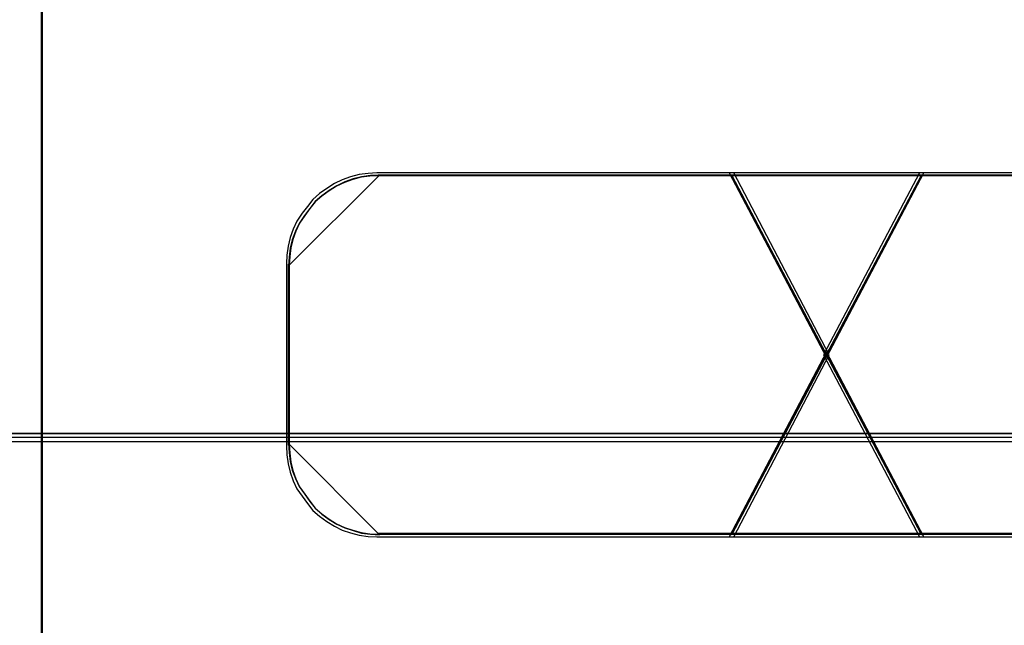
# Model space of a CAD drawing. Header units: millimetres. Extents: x -1290 to 1795, y -4192 to -1311.
# Tile 485 of 656: x 1505.5 to 1507.71, y -3657.65 to -3656.29. Entities that reach past the tile are written whole.
import ezdxf

# ---------------------------------------------------------------- set-up
doc = ezdxf.new("R2010")
doc.units = ezdxf.units.MM
doc.layers.add('30', color=7, linetype='Continuous')
doc.layers.add('45', color=7, linetype='Continuous')
doc.layers.add('Aparatura', color=7, linetype='Continuous', lineweight=13)

# ---------------------------------------------------------------- blocks, each defined once
blk = doc.blocks.new('*U198')
at = {"layer": '45', "color": 7}
blk.add_lwpolyline([(639.383586, -83.666358), (657.381091, -83.666358), (657.381091, -83.666358), (675.372753, -83.666358), (675.372753, -83.666358), (675.372753, -166.644258), (675.372753, -166.644258), (657.381091, -166.644258), (657.381091, -166.644258), (639.383586, -166.644258), (639.383586, -166.644258), (621.391924, -166.644258), (621.391924, -166.644258), (621.391924, -83.666358), (621.391924, -83.666358), (639.383586, -83.666358), (639.383586, -83.666358)], close=True, dxfattribs=at)
at = {"layer": '45', "color": 59}
blk.add_lwpolyline([(639.385377, -83.671744), (657.3793, -83.671744), (675.367381, -83.671744), (675.367381, -166.640667), (657.3793, -166.640667), (639.385377, -166.640667), (621.397296, -166.640667), (621.397296, -83.671744), (639.385377, -83.671744)], close=True, dxfattribs=at)
blk = doc.blocks.new('*U200')
at = {"layer": '45', "color": 7}
for points in [[(675.362009, -83.671744), (693.361587, -83.671744), (693.361587, -83.671744), (693.361587, -166.633485), (693.361587, -166.633485), (675.362009, -166.633485), (675.362009, -166.633485), (675.362009, -83.671744), (675.362009, -83.671744)], [(675.36559, -83.67713), (693.358006, -83.67713), (693.358006, -166.628099), (675.36559, -166.628099), (675.36559, -83.67713)]]:
    blk.add_lwpolyline(points, close=True, dxfattribs=at)
at = {"layer": '45', "color": 3}
for points in [[(683.119056, -137.782067), (684.186314, -135.741369), (683.119056, -133.706603), (679.12126, -133.706603), (679.02102, -133.712535), (678.92078, -133.724399), (678.826437, -133.748128), (678.732094, -133.783722), (678.643647, -133.825248), (678.561097, -133.878638), (678.478546, -133.937961), (678.401892, -134.003216), (678.342928, -134.080335), (678.283963, -134.157455), (678.224999, -134.246438), (678.183724, -134.335422), (678.148345, -134.430339), (678.124759, -134.525255), (678.112966, -134.626103), (678.10707, -134.72102), (678.10707, -136.761718), (678.112966, -136.862567), (678.124759, -136.963415), (678.148345, -137.058331), (678.183724, -137.153247), (678.224999, -137.242231), (678.283963, -137.325283), (678.342928, -137.408335), (678.401892, -137.485454), (678.478546, -137.550709), (678.561097, -137.610032), (678.643647, -137.663422), (678.732094, -137.704948), (678.826437, -137.734609), (678.92078, -137.764271), (679.02102, -137.776135), (679.12126, -137.782067), (683.119056, -137.782067)], [(683.119056, -137.782067), (684.186314, -135.741369), (683.119056, -133.706603), (679.12126, -133.706603), (679.02102, -133.712535), (678.92078, -133.724399), (678.826437, -133.748128), (678.732094, -133.783722), (678.643647, -133.825248), (678.561097, -133.878638), (678.478546, -133.937961), (678.401892, -134.003216), (678.342928, -134.080335), (678.283963, -134.157455), (678.224999, -134.246438), (678.183724, -134.335422), (678.148345, -134.430339), (678.124759, -134.525255), (678.112966, -134.626103), (678.10707, -134.72102), (678.10707, -136.761718), (678.112966, -136.862567), (678.124759, -136.963415), (678.148345, -137.058331), (678.183724, -137.153247), (678.224999, -137.242231), (678.283963, -137.325283), (678.342928, -137.408335), (678.401892, -137.485454), (678.478546, -137.550709), (678.561097, -137.610032), (678.643647, -137.663422), (678.732094, -137.704948), (678.826437, -137.734609), (678.92078, -137.764271), (679.02102, -137.776135), (679.12126, -137.782067), (683.119056, -137.782067)], [(683.119056, -137.782067), (684.186314, -135.741369), (683.119056, -133.706603), (679.12126, -133.706603), (679.02102, -133.712535), (678.92078, -133.724399), (678.826437, -133.748128), (678.732094, -133.783722), (678.643647, -133.825248), (678.561097, -133.878638), (678.478546, -133.937961), (678.401892, -134.003216), (678.342928, -134.080335), (678.283963, -134.157455), (678.224999, -134.246438), (678.183724, -134.335422), (678.148345, -134.430339), (678.124759, -134.525255), (678.112966, -134.626103), (678.10707, -134.72102), (678.10707, -136.761718), (678.112966, -136.862567), (678.124759, -136.963415), (678.148345, -137.058331), (678.183724, -137.153247), (678.224999, -137.242231), (678.283963, -137.325283), (678.342928, -137.408335), (678.401892, -137.485454), (678.478546, -137.550709), (678.561097, -137.610032), (678.643647, -137.663422), (678.732094, -137.704948), (678.826437, -137.734609), (678.92078, -137.764271), (679.02102, -137.776135), (679.12126, -137.782067), (683.119056, -137.782067)], [(683.119056, -133.706603), (679.12126, -133.706603), (679.02102, -133.712535), (678.92078, -133.724399), (678.826437, -133.748128), (678.732094, -133.783722), (678.643647, -133.825248), (678.561097, -133.878638), (678.478546, -133.937961), (678.401892, -134.003216), (678.342928, -134.080335), (678.283963, -134.157455), (678.224999, -134.246438), (678.183724, -134.335422), (678.148345, -134.430339), (678.124759, -134.525255), (678.112966, -134.626103), (678.10707, -134.72102), (678.10707, -136.761718), (678.112966, -136.862567), (678.124759, -136.963415), (678.148345, -137.058331), (678.183724, -137.153247), (678.224999, -137.242231), (678.283963, -137.325283), (678.342928, -137.408335), (678.401892, -137.485454), (678.478546, -137.550709), (678.561097, -137.610032), (678.643647, -137.663422), (678.732094, -137.704948), (678.826437, -137.734609), (678.92078, -137.764271), (679.02102, -137.776135), (679.12126, -137.782067), (683.119056, -137.782067), (684.186314, -135.741369), (683.119056, -133.706603)], [(684.186314, -135.741369), (683.119056, -133.706603), (679.12126, -133.706603), (679.02102, -133.712535), (678.92078, -133.724399), (678.826437, -133.748128), (678.732094, -133.783722), (678.643647, -133.825248), (678.561097, -133.878638), (678.478546, -133.937961), (678.401892, -134.003216), (678.342928, -134.080335), (678.283963, -134.157455), (678.224999, -134.246438), (678.183724, -134.335422), (678.148345, -134.430339), (678.124759, -134.525255), (678.112966, -134.626103), (678.10707, -134.72102), (678.10707, -136.761718), (678.112966, -136.862567), (678.124759, -136.963415), (678.148345, -137.058331), (678.183724, -137.153247), (678.224999, -137.242231), (678.283963, -137.325283), (678.342928, -137.408335), (678.401892, -137.485454), (678.478546, -137.550709), (678.561097, -137.610032), (678.643647, -137.663422), (678.732094, -137.704948), (678.826437, -137.734609), (678.92078, -137.764271), (679.02102, -137.776135), (679.12126, -137.782067), (683.119056, -137.782067), (684.186314, -135.741369)], [(683.119056, -137.782067), (684.186314, -135.741369), (683.119056, -133.706603), (679.12126, -133.706603), (679.02102, -133.712535), (678.92078, -133.724399), (678.826437, -133.748128), (678.732094, -133.783722), (678.643647, -133.825248), (678.561097, -133.878638), (678.478546, -133.937961), (678.401892, -134.003216), (678.342928, -134.080335), (678.283963, -134.157455), (678.224999, -134.246438), (678.183724, -134.335422), (678.148345, -134.430339), (678.124759, -134.525255), (678.112966, -134.626103), (678.10707, -134.72102), (678.10707, -136.761718), (678.112966, -136.862567), (678.124759, -136.963415), (678.148345, -137.058331), (678.183724, -137.153247), (678.224999, -137.242231), (678.283963, -137.325283), (678.342928, -137.408335), (678.401892, -137.485454), (678.478546, -137.550709), (678.561097, -137.610032), (678.643647, -137.663422), (678.732094, -137.704948), (678.826437, -137.734609), (678.92078, -137.764271), (679.02102, -137.776135), (679.12126, -137.782067), (683.119056, -137.782067)], [(679.151017, -133.729942), (679.050137, -133.735885), (678.949257, -133.74777), (678.854311, -133.77154), (678.759365, -133.807195), (678.670353, -133.848793), (678.587275, -133.902276), (678.504198, -133.961701), (678.427054, -134.027069), (678.367713, -134.104322), (678.308372, -134.181575), (678.24903, -134.270713), (678.207492, -134.359851), (678.171887, -134.454931), (678.14815, -134.550012), (678.136282, -134.651035), (678.130348, -134.746115), (679.151017, -133.729942)], [(683.099303, -137.751546), (684.155873, -135.741413), (683.099303, -133.737124), (679.141544, -133.737124), (679.042308, -133.742967), (678.943072, -133.754654), (678.849674, -133.778027), (678.756275, -133.813088), (678.668714, -133.853992), (678.586991, -133.906583), (678.505267, -133.965017), (678.429381, -134.029294), (678.371007, -134.105258), (678.312633, -134.181223), (678.254259, -134.268874), (678.213397, -134.356525), (678.178373, -134.45002), (678.155023, -134.543514), (678.143348, -134.642852), (678.137511, -134.736347), (678.137511, -136.74648), (678.143348, -136.845818), (678.155023, -136.945156), (678.178373, -137.03865), (678.213397, -137.132145), (678.254259, -137.219796), (678.312633, -137.301604), (678.371007, -137.383411), (678.429381, -137.459376), (678.505267, -137.523653), (678.586991, -137.582087), (678.668714, -137.634678), (678.756275, -137.675582), (678.849674, -137.704799), (678.943072, -137.734016), (679.042308, -137.745703), (679.141544, -137.751546), (683.099303, -137.751546)], [(683.099303, -137.751546), (684.155873, -135.741413), (683.099303, -133.737124), (679.141544, -133.737124), (679.042308, -133.742967), (678.943072, -133.754654), (678.849674, -133.778027), (678.756275, -133.813088), (678.668714, -133.853992), (678.586991, -133.906583), (678.505267, -133.965017), (678.429381, -134.029294), (678.371007, -134.105258), (678.312633, -134.181223), (678.254259, -134.268874), (678.213397, -134.356525), (678.178373, -134.45002), (678.155023, -134.543514), (678.143348, -134.642852), (678.137511, -134.736347), (678.137511, -136.74648), (678.143348, -136.845818), (678.155023, -136.945156), (678.178373, -137.03865), (678.213397, -137.132145), (678.254259, -137.219796), (678.312633, -137.301604), (678.371007, -137.383411), (678.429381, -137.459376), (678.505267, -137.523653), (678.586991, -137.582087), (678.668714, -137.634678), (678.756275, -137.675582), (678.849674, -137.704799), (678.943072, -137.734016), (679.042308, -137.745703), (679.141544, -137.751546), (683.099303, -137.751546)], [(683.099303, -137.751546), (684.155873, -135.741413), (683.099303, -133.737124), (679.141544, -133.737124), (679.042308, -133.742967), (678.943072, -133.754654), (678.849674, -133.778027), (678.756275, -133.813088), (678.668714, -133.853992), (678.586991, -133.906583), (678.505267, -133.965017), (678.429381, -134.029294), (678.371007, -134.105258), (678.312633, -134.181223), (678.254259, -134.268874), (678.213397, -134.356525), (678.178373, -134.45002), (678.155023, -134.543514), (678.143348, -134.642852), (678.137511, -134.736347), (678.137511, -136.74648), (678.143348, -136.845818), (678.155023, -136.945156), (678.178373, -137.03865), (678.213397, -137.132145), (678.254259, -137.219796), (678.312633, -137.301604), (678.371007, -137.383411), (678.429381, -137.459376), (678.505267, -137.523653), (678.586991, -137.582087), (678.668714, -137.634678), (678.756275, -137.675582), (678.849674, -137.704799), (678.943072, -137.734016), (679.042308, -137.745703), (679.141544, -137.751546), (683.099303, -137.751546)], [(683.099303, -133.737124), (679.141544, -133.737124), (679.042308, -133.742967), (678.943072, -133.754654), (678.849674, -133.778027), (678.756275, -133.813088), (678.668714, -133.853992), (678.586991, -133.906583), (678.505267, -133.965017), (678.429381, -134.029294), (678.371007, -134.105258), (678.312633, -134.181223), (678.254259, -134.268874), (678.213397, -134.356525), (678.178373, -134.45002), (678.155023, -134.543514), (678.143348, -134.642852), (678.137511, -134.736347), (678.137511, -136.74648), (678.143348, -136.845818), (678.155023, -136.945156), (678.178373, -137.03865), (678.213397, -137.132145), (678.254259, -137.219796), (678.312633, -137.301604), (678.371007, -137.383411), (678.429381, -137.459376), (678.505267, -137.523653), (678.586991, -137.582087), (678.668714, -137.634678), (678.756275, -137.675582), (678.849674, -137.704799), (678.943072, -137.734016), (679.042308, -137.745703), (679.141544, -137.751546), (683.099303, -137.751546), (684.155873, -135.741413), (683.099303, -133.737124)], [(684.155873, -135.741413), (683.099303, -133.737124), (679.141544, -133.737124), (679.042308, -133.742967), (678.943072, -133.754654), (678.849674, -133.778027), (678.756275, -133.813088), (678.668714, -133.853992), (678.586991, -133.906583), (678.505267, -133.965017), (678.429381, -134.029294), (678.371007, -134.105258), (678.312633, -134.181223), (678.254259, -134.268874), (678.213397, -134.356525), (678.178373, -134.45002), (678.155023, -134.543514), (678.143348, -134.642852), (678.137511, -134.736347), (678.137511, -136.74648), (678.143348, -136.845818), (678.155023, -136.945156), (678.178373, -137.03865), (678.213397, -137.132145), (678.254259, -137.219796), (678.312633, -137.301604), (678.371007, -137.383411), (678.429381, -137.459376), (678.505267, -137.523653), (678.586991, -137.582087), (678.668714, -137.634678), (678.756275, -137.675582), (678.849674, -137.704799), (678.943072, -137.734016), (679.042308, -137.745703), (679.141544, -137.751546), (683.099303, -137.751546), (684.155873, -135.741413)], [(683.099303, -137.751546), (684.155873, -135.741413), (683.099303, -133.737124), (679.141544, -133.737124), (679.042308, -133.742967), (678.943072, -133.754654), (678.849674, -133.778027), (678.756275, -133.813088), (678.668714, -133.853992), (678.586991, -133.906583), (678.505267, -133.965017), (678.429381, -134.029294), (678.371007, -134.105258), (678.312633, -134.181223), (678.254259, -134.268874), (678.213397, -134.356525), (678.178373, -134.45002), (678.155023, -134.543514), (678.143348, -134.642852), (678.137511, -134.736347), (678.137511, -136.74648), (678.143348, -136.845818), (678.155023, -136.945156), (678.178373, -137.03865), (678.213397, -137.132145), (678.254259, -137.219796), (678.312633, -137.301604), (678.371007, -137.383411), (678.429381, -137.459376), (678.505267, -137.523653), (678.586991, -137.582087), (678.668714, -137.634678), (678.756275, -137.675582), (678.849674, -137.704799), (678.943072, -137.734016), (679.042308, -137.745703), (679.141544, -137.751546), (683.099303, -137.751546)], [(689.175055, -133.729942), (679.13311, -133.729942), (689.175055, -133.729942)], [(683.06716, -133.706603), (684.15466, -135.773061), (685.248168, -133.706603), (683.06716, -133.706603)], [(685.248168, -133.706603), (683.06716, -133.706603), (684.15466, -135.773061), (685.248168, -133.706603)], [(684.15466, -135.773061), (685.248168, -133.706603), (683.06716, -133.706603), (684.15466, -135.773061)], [(685.248168, -133.706603), (683.06716, -133.706603), (684.15466, -135.773061), (685.248168, -133.706603)], [(685.248168, -133.706603), (683.06716, -133.706603), (684.15466, -135.773061), (685.248168, -133.706603)], [(685.248168, -133.706603), (683.06716, -133.706603), (684.15466, -135.773061), (685.248168, -133.706603)], [(685.248168, -133.706603), (683.06716, -133.706603), (684.15466, -135.773061), (685.248168, -133.706603)], [(683.090439, -133.729942), (685.224889, -137.758728), (683.090439, -133.729942)], [(685.224889, -133.729942), (683.090439, -137.758728), (685.224889, -133.729942)], [(683.097601, -133.737124), (684.154744, -135.74254), (685.217727, -133.737124), (683.097601, -133.737124)], [(685.217727, -133.737124), (683.097601, -133.737124), (684.154744, -135.74254), (685.217727, -133.737124)], [(684.154744, -135.74254), (685.217727, -133.737124), (683.097601, -133.737124), (684.154744, -135.74254)], [(685.217727, -133.737124), (683.097601, -133.737124), (684.154744, -135.74254), (685.217727, -133.737124)], [(685.217727, -133.737124), (683.097601, -133.737124), (684.154744, -135.74254), (685.217727, -133.737124)], [(685.217727, -133.737124), (683.097601, -133.737124), (684.154744, -135.74254), (685.217727, -133.737124)], [(685.217727, -133.737124), (683.097601, -133.737124), (684.154744, -135.74254), (685.217727, -133.737124)], [(678.130348, -134.728162), (678.130348, -136.755122), (678.130348, -134.728162)], [(685.248168, -137.782067), (684.15466, -135.710223), (683.06716, -137.782067), (685.248168, -137.782067)], [(685.248168, -137.782067), (684.15466, -135.710223), (683.06716, -137.782067), (685.248168, -137.782067)], [(685.248168, -137.782067), (684.15466, -135.710223), (683.06716, -137.782067), (685.248168, -137.782067)], [(685.248168, -137.782067), (684.15466, -135.710223), (683.06716, -137.782067), (685.248168, -137.782067)], [(685.248168, -137.782067), (684.15466, -135.710223), (683.06716, -137.782067), (685.248168, -137.782067)], [(685.248168, -137.782067), (684.15466, -135.710223), (683.06716, -137.782067), (685.248168, -137.782067)], [(685.248168, -137.782067), (684.15466, -135.710223), (683.06716, -137.782067), (685.248168, -137.782067)], [(685.217727, -137.751546), (684.154744, -135.740744), (683.097601, -137.751546), (685.217727, -137.751546)], [(685.217727, -137.751546), (684.154744, -135.740744), (683.097601, -137.751546), (685.217727, -137.751546)], [(685.217727, -137.751546), (684.154744, -135.740744), (683.097601, -137.751546), (685.217727, -137.751546)], [(685.217727, -137.751546), (684.154744, -135.740744), (683.097601, -137.751546), (685.217727, -137.751546)], [(685.217727, -137.751546), (684.154744, -135.740744), (683.097601, -137.751546), (685.217727, -137.751546)], [(685.217727, -137.751546), (684.154744, -135.740744), (683.097601, -137.751546), (685.217727, -137.751546)], [(685.217727, -137.751546), (684.154744, -135.740744), (683.097601, -137.751546), (685.217727, -137.751546)], [(678.130348, -136.737168), (678.136282, -136.838136), (678.14815, -136.939105), (678.171887, -137.034133), (678.207492, -137.129162), (678.24903, -137.218252), (678.308372, -137.301402), (678.367713, -137.384552), (678.427054, -137.461763), (678.504198, -137.527095), (678.587275, -137.586488), (678.670353, -137.639942), (678.759365, -137.681517), (678.854311, -137.711213), (678.949257, -137.74091), (679.050137, -137.752788), (679.151017, -137.758728), (678.130348, -136.737168)], [(689.175055, -137.742569), (679.13311, -137.742569), (689.175055, -137.742569)]]:
    blk.add_lwpolyline(points, close=True, dxfattribs=at)
for points in [[(689.18826, -133.706603), (685.196704, -133.706603), (684.123642, -135.741369), (684.123642, -135.741369), (685.196704, -137.782067), (689.18826, -137.782067)], [(689.18826, -133.706603), (685.196704, -133.706603), (684.123642, -135.741369), (685.196704, -137.782067), (689.18826, -137.782067)], [(689.18826, -133.706603), (685.196704, -133.706603), (684.123642, -135.741369), (684.123642, -135.741369), (685.196704, -137.782067), (689.18826, -137.782067)], [(689.18826, -133.706603), (685.196704, -133.706603), (685.196704, -133.706603), (684.123642, -135.741369), (685.196704, -137.782067), (689.18826, -137.782067)], [(689.18826, -133.706603), (685.196704, -133.706603), (685.196704, -133.706603), (684.123642, -135.741369), (685.196704, -137.782067), (689.18826, -137.782067)], [(689.18826, -133.706603), (685.196704, -133.706603), (684.123642, -135.741369), (685.196704, -137.782067), (689.18826, -137.782067)], [(689.168025, -133.737124), (685.216408, -133.737124), (684.154083, -135.741413), (684.154083, -135.741413), (685.216408, -137.751546), (689.168025, -137.751546)], [(689.168025, -133.737124), (685.216408, -133.737124), (684.154083, -135.741413), (685.216408, -137.751546), (689.168025, -137.751546)], [(689.168025, -133.737124), (685.216408, -133.737124), (684.154083, -135.741413), (684.154083, -135.741413), (685.216408, -137.751546), (689.168025, -137.751546)], [(689.168025, -133.737124), (685.216408, -133.737124), (685.216408, -133.737124), (684.154083, -135.741413), (685.216408, -137.751546), (689.168025, -137.751546)], [(689.168025, -133.737124), (685.216408, -133.737124), (685.216408, -133.737124), (684.154083, -135.741413), (685.216408, -137.751546), (689.168025, -137.751546)], [(689.168025, -133.737124), (685.216408, -133.737124), (684.154083, -135.741413), (685.216408, -137.751546), (689.168025, -137.751546)]]:
    blk.add_lwpolyline(points, dxfattribs=at)
blk = doc.blocks.new('*U203')
at = {"layer": '30', "color": 7}
for points in [[(764.797637, -262.566695), (117.203183, -262.566695), (117.203183, -264.08627), (117.203183, -285.154976), (117.203183, -286.633482), (764.797637, -286.633482), (764.797637, -285.154976), (764.797637, -264.08627), (764.797637, -262.566695)], [(117.203183, -286.545509), (764.797637, -286.545509), (117.203183, -286.545509)], [(764.797637, -286.545509), (117.203183, -286.545509), (117.203183, -288.04212), (117.203183, -289.621877), (117.203183, -292.157801), (764.797637, -292.157801), (764.797637, -289.621877), (764.797637, -288.04212), (764.797637, -286.545509)], [(764.754661, -286.588598), (117.246158, -286.588598), (117.246158, -288.062228), (117.246158, -289.617727), (117.246158, -292.114713), (764.754661, -292.114713), (764.754661, -289.617727), (764.754661, -288.062228), (764.754661, -286.588598)]]:
    blk.add_lwpolyline(points, close=True, dxfattribs=at)

msp = doc.modelspace()

# ---------------------------------------------------------------- block references
at = {"layer": 'Aparatura', "color": 7, "lineweight": 13, "xscale": 0.2, "yscale": 0.2, "zscale": 0.2}
for name, p in [('*U198', (1370.4788, -3629.8945)), ('*U200', (1370.4788, -3629.8945)), ('*U203', (1388.9844, -3599.9102))]:
    msp.add_blockref(name, p, dxfattribs=at)

doc.saveas('drawing.dxf')
